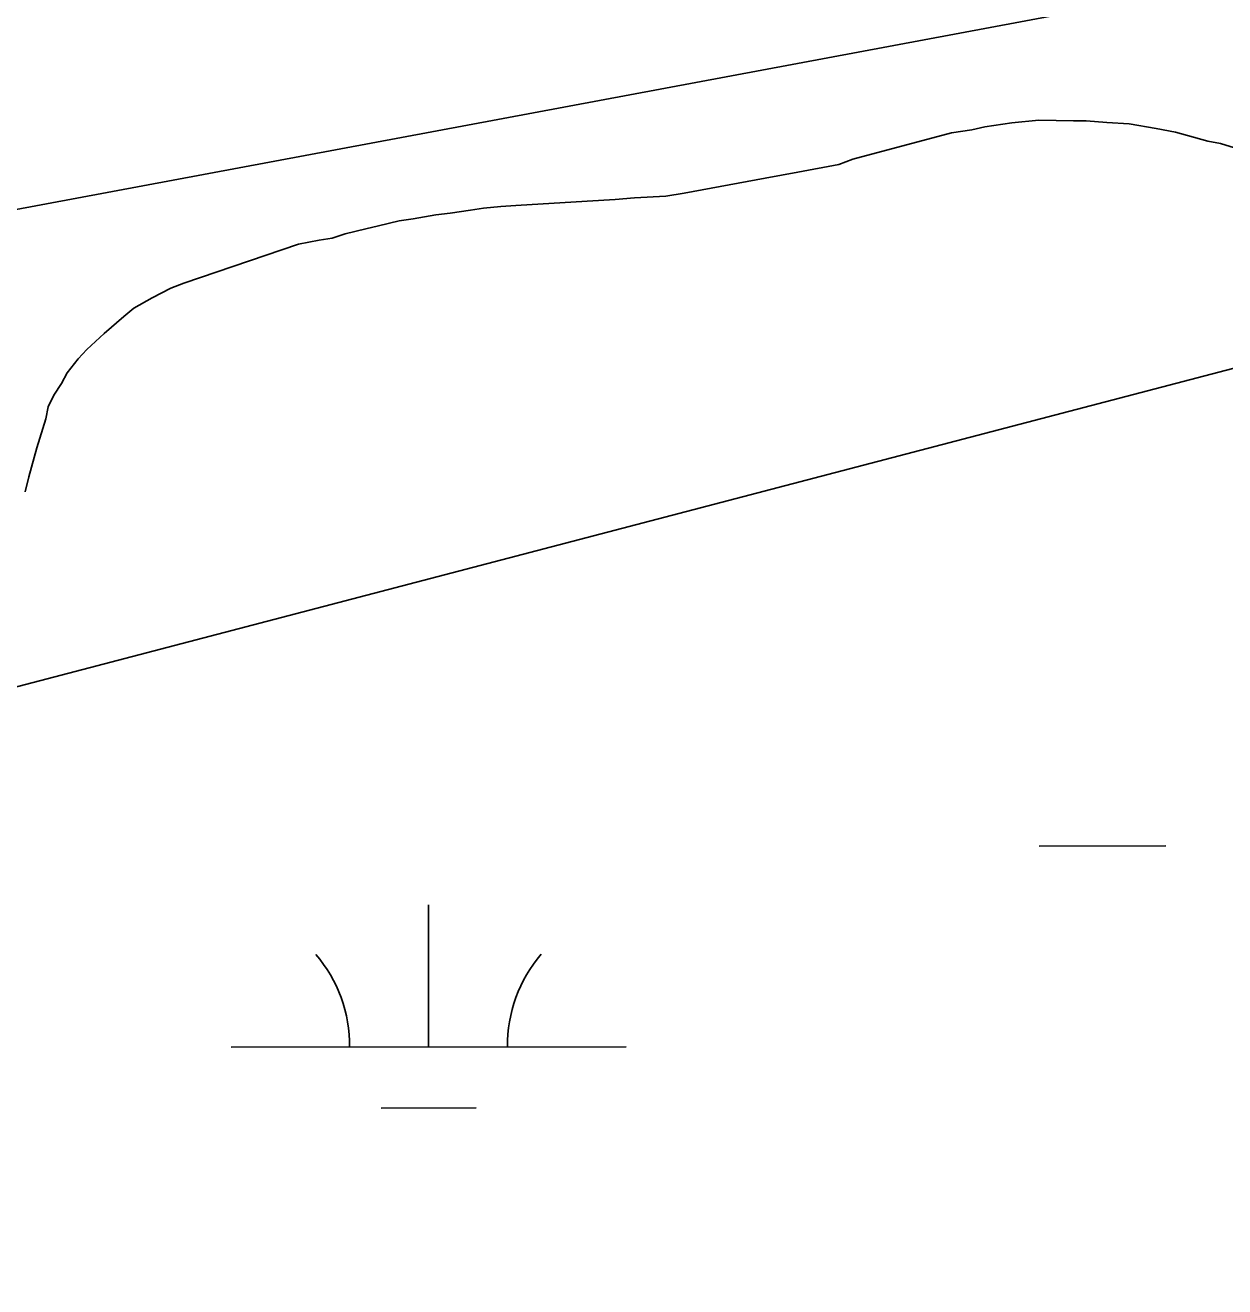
# Model space of a CAD drawing. Extents: x 3297753 to 3335611, y 652252 to 677623.
# Drawn here: x 3316661.9 to 3316965.5, y 667111.8 to 667431.3 of the extents above; entities that cross this region are included whole.
import ezdxf

# ---------------------------------------------------------------- set-up
doc = ezdxf.new("R2010")
doc.units = 0
for name, color, linetype in [('V-TOPO-MAJR', 7, 'Continuous'), ('V-TOPO-MINR', 7, 'Continuous'), ('V-WETL-SWMP', 7, 'Continuous')]:
    doc.layers.add(name, color=color, linetype=linetype)

msp = doc.modelspace()

# ---------------------------------------------------------------- linework, layer by layer
at = {"layer": 'V-TOPO-MAJR'}
msp.add_lwpolyline([(3315974.59, 667111.84), (3316171.48, 667150.67), (3316285.22, 667174.19), (3316398.64, 667199.1), (3316511.58, 667226.09), (3316624.21, 667254.47), (3317238.99, 667415.44), (3317250.89, 667418.3), (3317262.85, 667420.83), (3317274.91, 667422.86), (3317287.03, 667424.57), (3317326.67, 667429.32), (3317345.25, 667431.24), (3317940.89, 667474.97)], dxfattribs=at)
at = {"layer": 'V-TOPO-MINR'}
msp.add_lwpolyline([(3315981.48, 667257.86), (3317236.2, 667492.49), (3317236.9, 667492.64), (3317238.57, 667492.74), (3317819.4, 667517.97)], dxfattribs=at)
at = {"layer": 'V-WETL-SWMP'}
for p, q in [((3316904.81, 667405.55), (3316911.64, 667406.53)), ((3316911.64, 667406.53), (3316918.47, 667407.24)), ((3316918.47, 667407.24), (3316927.2, 667407.1)), ((3316927.2, 667407.1), (3316930.47, 667407.05)), ((3316930.47, 667407.05), (3316935.65, 667406.69)), ((3316935.65, 667406.69), (3316941.37, 667406.33)), ((3316871.4, 667397.36), (3316896.33, 667404.05)), ((3316896.33, 667404.05), (3316901.52, 667404.79)), ((3316901.52, 667404.79), (3316904.81, 667405.55)), ((3316941.37, 667406.33), (3316948.17, 667405.13)), ((3316948.17, 667405.13), (3316953.06, 667404.23)), ((3316953.06, 667404.23), (3316956.05, 667403.37)), ((3316956.05, 667403.37), (3316961.21, 667401.92)), ((3316961.21, 667401.92), (3316964.47, 667401.32)), ((3316964.47, 667401.32), (3316969.08, 667399.88)), ((3316867.83, 667396.05), (3316871.4, 667397.36)), ((3316849.23, 667392.53), (3316857.44, 667394.04)), ((3316857.44, 667394.04), (3316867.83, 667396.05)), ((3316828.71, 667388.77), (3316849.23, 667392.53)), ((3316811.23, 667387.14), (3316816.15, 667387.61)), ((3316816.15, 667387.61), (3316824.07, 667388.03)), ((3316824.07, 667388.03), (3316828.71, 667388.77)), ((3316769.45, 667383.72), (3316774.64, 667384.45)), ((3316774.64, 667384.45), (3316777.92, 667384.95)), ((3316777.92, 667384.95), (3316782.29, 667385.42)), ((3316782.29, 667385.42), (3316786.12, 667385.63)), ((3316786.12, 667385.63), (3316804.13, 667386.71)), ((3316804.13, 667386.71), (3316811.23, 667387.14)), ((3316751.39, 667380.46), (3316756.6, 667381.74)), ((3316756.6, 667381.74), (3316760.15, 667382.23)), ((3316760.15, 667382.23), (3316765.89, 667383.23)), ((3316765.89, 667383.23), (3316769.45, 667383.72)), ((3316739.62, 667377.38), (3316742.91, 667378.42)), ((3316742.91, 667378.42), (3316748.11, 667379.7)), ((3316748.11, 667379.7), (3316751.39, 667380.46)), ((3316702.07, 667365.98), (3316731.14, 667375.88)), ((3316731.14, 667375.88), (3316736.34, 667376.88)), ((3316736.34, 667376.88), (3316739.62, 667377.38)), ((3316698.77, 667364.67), (3316702.07, 667365.98)), ((3316689.42, 667359.63), (3316694.1, 667362.29)), ((3316694.1, 667362.29), (3316698.77, 667364.67)), ((3316686.93, 667357.49), (3316689.42, 667359.63)), ((3316681.95, 667353.21), (3316686.93, 667357.49)), ((3316677.53, 667349.19), (3316681.95, 667353.21)), ((3316675.3, 667346.77), (3316677.53, 667349.19)), ((3316672.52, 667343.27), (3316675.3, 667346.77)), ((3316671.11, 667340.56), (3316672.52, 667343.27)), ((3316669.16, 667337.59), (3316671.11, 667340.56)), ((3316667.75, 667334.62), (3316669.16, 667337.59)), ((3316667.15, 667331.63), (3316667.75, 667334.62)), ((3316664.85, 667324.3), (3316667.15, 667331.63)), ((3316662.83, 667316.97), (3316664.85, 667324.3)), ((3316661.95, 667313.16), (3316662.83, 667316.97)), ((3316918.57, 667223.44), (3316950.57, 667223.47)), ((3316764.03, 667172.54), (3316763.99, 667208.54)), ((3316714.03, 667172.49), (3316814.03, 667172.59)), ((3316752.05, 667157.09), (3316776.05, 667157.12))]:
    msp.add_line(p, q, dxfattribs=at)
for centre, start, end in [((3316708.79, 667172.96), 359.2865, 40.8301), ((3316819.27, 667173.07), 139.2865, 180.8301)]:
    msp.add_arc(centre, 35.25, start, end, dxfattribs=at)

doc.saveas('drawing.dxf')
